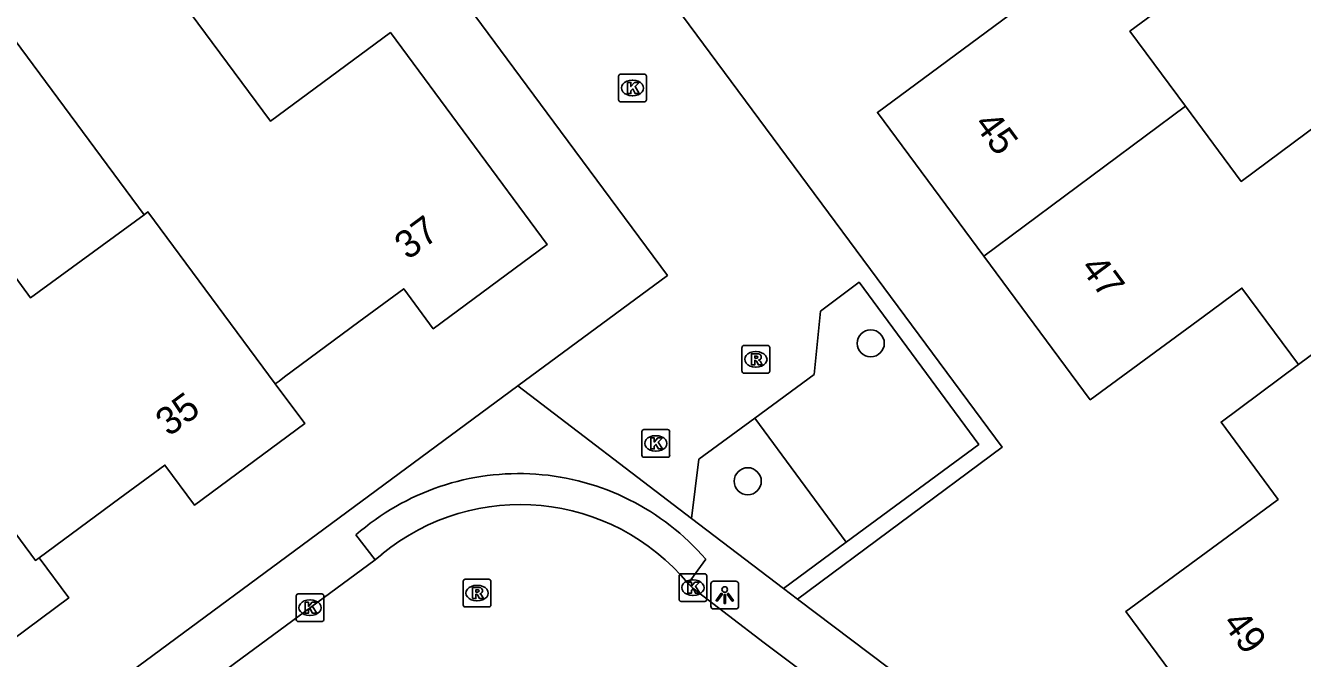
# Model space of a CAD drawing. Extents: x 163427 to 164190, y 380331 to 381641.
# Drawn here: x 163858.59 to 163904.63, y 381208.88 to 381231.71 of the extents above; entities that cross this region are included whole.
import ezdxf

# ---------------------------------------------------------------- set-up
doc = ezdxf.new("R2010")
doc.units = 0
for name, color, linetype in [('IMGEO_Boom', 7, 'Continuous'), ('IMGEO_Groenvoorziening', 7, 'Continuous'), ('IMGEO_Kolk', 7, 'Continuous'), ('IMGEO_Lichtpunt', 7, 'Continuous'), ('IMGEO_Muur', 7, 'Continuous'), ('IMGEO_Pand', 7, 'Continuous'), ('IMGEO_Pand_nummerreeks', 7, 'Continuous'), ('IMGEO_Rijbaan_lokaal_open', 7, 'Continuous'), ('IMGEO_Rioolput', 7, 'Continuous'), ('IMGEO_Voetpad_open', 7, 'Continuous')]:
    doc.layers.add(name, color=color, linetype=linetype)

msp = doc.modelspace()

# ---------------------------------------------------------------- linework, layer by layer
at = {"layer": 'IMGEO_Boom'}
for centre in [(163889.062, 381220.25), (163884.628, 381215.275)]:
    msp.add_circle(centre, 0.489, dxfattribs=at)
at = {"layer": 'IMGEO_Groenvoorziening'}
msp.add_lwpolyline([(163888.175, 381213.074), (163884.88, 381217.553)], dxfattribs=at)
at = {"layer": 'IMGEO_Kolk'}
for p, q in [((163879.973, 381229.035), (163879.973, 381229.887)), ((163880.048, 381229.961), (163880.9, 381229.961)), ((163880.974, 381229.887), (163880.974, 381229.035)), ((163880.461, 381229.741), (163880.486, 381229.741)), ((163880.9, 381228.961), (163880.048, 381228.961)), ((163880.484, 381229.181), (163880.459, 381229.181)), ((163880.812, 381216.213), (163880.812, 381217.065)), ((163880.887, 381217.139), (163881.739, 381217.139)), ((163881.813, 381217.065), (163881.813, 381216.213)), ((163881.3, 381216.919), (163881.325, 381216.919)), ((163881.739, 381216.139), (163880.887, 381216.139)), ((163881.323, 381216.359), (163881.298, 381216.359)), ((163882.226, 381211.938), (163883.078, 381211.938)), ((163882.151, 381211.012), (163882.151, 381211.864)), ((163882.639, 381211.718), (163882.664, 381211.718)), ((163883.152, 381211.864), (163883.152, 381211.012)), ((163868.347, 381210.287), (163868.347, 381211.139)), ((163868.422, 381211.213), (163869.274, 381211.213)), ((163868.835, 381210.993), (163868.86, 381210.993)), ((163869.348, 381211.139), (163869.348, 381210.287)), ((163882.662, 381211.158), (163882.637, 381211.158)), ((163883.078, 381210.938), (163882.226, 381210.938)), ((163869.274, 381210.213), (163868.422, 381210.213)), ((163868.858, 381210.433), (163868.833, 381210.433))]:
    msp.add_line(p, q, dxfattribs=at)
for points in [[(163879.973, 381229.035), (163879.973, 381229.887)], [(163880.048, 381229.961), (163880.9, 381229.961)], [(163880.974, 381229.887), (163880.974, 381229.035)], [(163880.294, 381229.661), (163880.417, 381229.661), (163880.417, 381229.51), (163880.547, 381229.661), (163880.711, 381229.661), (163880.565, 381229.51), (163880.718, 381229.261), (163880.566, 381229.261), (163880.481, 381229.425), (163880.417, 381229.358), (163880.417, 381229.261), (163880.294, 381229.261), (163880.294, 381229.661)], [(163880.9, 381228.961), (163880.048, 381228.961)], [(163880.812, 381216.213), (163880.812, 381217.065)], [(163880.887, 381217.139), (163881.739, 381217.139)], [(163881.813, 381217.065), (163881.813, 381216.213)], [(163881.133, 381216.839), (163881.256, 381216.839), (163881.256, 381216.688), (163881.386, 381216.839), (163881.55, 381216.839), (163881.404, 381216.688), (163881.557, 381216.439), (163881.405, 381216.439), (163881.32, 381216.603), (163881.256, 381216.536), (163881.256, 381216.439), (163881.133, 381216.439), (163881.133, 381216.839)], [(163881.739, 381216.139), (163880.887, 381216.139)], [(163882.226, 381211.938), (163883.078, 381211.938)], [(163882.151, 381211.012), (163882.151, 381211.864)], [(163882.472, 381211.638), (163882.595, 381211.638), (163882.595, 381211.487), (163882.725, 381211.638), (163882.889, 381211.638), (163882.743, 381211.487), (163882.896, 381211.238), (163882.744, 381211.238), (163882.659, 381211.402), (163882.595, 381211.335), (163882.595, 381211.238), (163882.472, 381211.238), (163882.472, 381211.638)], [(163883.152, 381211.864), (163883.152, 381211.012)], [(163868.347, 381210.287), (163868.347, 381211.139)], [(163868.422, 381211.213), (163869.274, 381211.213)], [(163869.348, 381211.139), (163869.348, 381210.287)], [(163868.668, 381210.913), (163868.791, 381210.913), (163868.791, 381210.762), (163868.921, 381210.913), (163869.085, 381210.913), (163868.939, 381210.762), (163869.092, 381210.513), (163868.94, 381210.513), (163868.855, 381210.677), (163868.791, 381210.61), (163868.791, 381210.513), (163868.668, 381210.513), (163868.668, 381210.913)], [(163883.078, 381210.938), (163882.226, 381210.938)], [(163869.274, 381210.213), (163868.422, 381210.213)]]:
    msp.add_lwpolyline(points, dxfattribs=at)
for centre, start, end in [((163880.05, 381229.885), 91.552, 178.448), ((163880.05, 381229.885), 91.552, 178.448), ((163880.898, 381229.885), 1.552, 88.448), ((163880.898, 381229.885), 1.552, 88.448), ((163880.05, 381229.037), 181.552, 268.448), ((163880.05, 381229.037), 181.552, 268.448), ((163880.898, 381229.037), 271.552, 358.448), ((163880.898, 381229.037), 271.552, 358.448), ((163880.889, 381217.063), 91.552, 178.448), ((163880.889, 381217.063), 91.552, 178.448), ((163881.737, 381217.063), 1.552, 88.448), ((163881.737, 381217.063), 1.552, 88.448), ((163880.889, 381216.215), 181.552, 268.448), ((163880.889, 381216.215), 181.552, 268.448), ((163881.737, 381216.215), 271.552, 358.448), ((163881.737, 381216.215), 271.552, 358.448), ((163882.228, 381211.862), 91.552, 178.448), ((163882.228, 381211.862), 91.552, 178.448), ((163883.076, 381211.862), 1.552, 88.448), ((163883.076, 381211.862), 1.552, 88.448), ((163868.424, 381211.137), 91.552, 178.448), ((163868.424, 381211.137), 91.552, 178.448), ((163869.272, 381211.137), 1.552, 88.448), ((163869.272, 381211.137), 1.552, 88.448), ((163882.228, 381211.014), 181.552, 268.448), ((163882.228, 381211.014), 181.552, 268.448), ((163883.076, 381211.014), 271.552, 358.448), ((163883.076, 381211.014), 271.552, 358.448), ((163868.424, 381210.289), 181.552, 268.448), ((163868.424, 381210.289), 181.552, 268.448), ((163869.272, 381210.289), 271.552, 358.448), ((163869.272, 381210.289), 271.552, 358.448)]:
    msp.add_arc(centre, 0.0765, start, end, dxfattribs=at)
for centre, major_axis, ratio, start_param, end_param in [((163880.46, 381229.461), (-0.387, 0.002), 0.722429, 4.712389, 7.853982), ((163880.485, 381229.461), (-0.39, 0.002), 0.717154, 1.570796, 4.712389), ((163881.299, 381216.639), (-0.387, 0.002), 0.722429, 4.712389, 7.853982), ((163881.324, 381216.639), (-0.39, 0.002), 0.717154, 1.570796, 4.712389), ((163882.638, 381211.438), (-0.387, 0.002), 0.722429, 4.712389, 7.853982), ((163882.663, 381211.438), (-0.39, 0.002), 0.717154, 1.570796, 4.712389), ((163868.834, 381210.713), (-0.387, 0.002), 0.722429, 4.712389, 7.853982), ((163868.859, 381210.713), (-0.39, 0.002), 0.717154, 1.570796, 4.712389)]:
    msp.add_ellipse(centre, major_axis=major_axis, ratio=ratio, start_param=start_param, end_param=end_param, dxfattribs=at)
at = {"layer": 'IMGEO_Lichtpunt'}
for p, q in [((163883.3, 381211.572), (163883.3, 381210.765)), ((163883.3, 381211.572), (163883.3, 381210.765)), ((163884.202, 381211.667), (163883.394, 381211.667)), ((163884.202, 381211.667), (163883.394, 381211.667)), ((163884.296, 381210.765), (163884.296, 381211.572)), ((163884.296, 381210.765), (163884.296, 381211.572)), ((163883.394, 381210.671), (163884.202, 381210.671)), ((163883.394, 381210.671), (163884.202, 381210.671))]:
    msp.add_line(p, q, dxfattribs=at)
for points in [[(163883.674, 381211.236), (163883.713, 381211.208), (163883.525, 381210.946), (163883.487, 381210.973), (163883.674, 381211.236)], [(163883.776, 381211.188), (163883.823, 381211.188), (163883.823, 381210.866), (163883.776, 381210.866), (163883.776, 381211.188)], [(163883.886, 381211.208), (163883.924, 381211.235), (163884.111, 381210.973), (163884.072, 381210.945), (163883.886, 381211.208)]]:
    msp.add_lwpolyline(points, dxfattribs=at)
msp.add_circle((163883.799, 381211.37), 0.0994, dxfattribs=at)
for centre, start, end in [((163883.394, 381211.572), 90, 180), ((163883.394, 381211.572), 90, 180), ((163884.202, 381211.572), 0, 90), ((163884.202, 381211.572), 0, 90), ((163883.394, 381210.765), 180, 270), ((163883.394, 381210.765), 180, 270), ((163884.202, 381210.765), 270, 0), ((163884.202, 381210.765), 270, 360)]:
    msp.add_arc(centre, 0.0946, start, end, dxfattribs=at)
at = {"layer": 'IMGEO_Muur'}
msp.add_lwpolyline([(163860.96, 381250.771), (163877.641, 381228.227)], dxfattribs=at)
at = {"layer": 'IMGEO_Pand'}
for points in [[(163862.869, 381224.888), (163852.872, 381238.397), (163856.439, 381241.037), (163860.006, 381243.677), (163861.386, 381241.813), (163858.81, 381239.907), (163867.428, 381228.261), (163871.747, 381231.458), (163877.4, 381223.819), (163873.29, 381220.778), (163872.225, 381222.218), (163870.608, 381221.021), (163867.926, 381219.036), (163867.729, 381218.89), (163867.592, 381218.789)], [(163897.33, 381238.837), (163901.218, 381233.59), (163898.407, 381231.507), (163900.412, 381228.801)], [(163893.141, 381223.396), (163889.304, 381228.577), (163894.325, 381232.294), (163892.207, 381235.154)], [(163854.199, 381218.554), (163847.174, 381228.17), (163851.743, 381231.509), (163858.769, 381221.892), (163862.869, 381224.888)], [(163900.412, 381228.801), (163893.141, 381223.396)], [(163900.412, 381228.801), (163902.419, 381226.093), (163905.23, 381228.176), (163909.118, 381222.931), (163906.302, 381220.836)], [(163862.869, 381224.888), (163863.005, 381224.988), (163867.592, 381218.789)], [(163893.141, 381223.396), (163896.977, 381218.215), (163901.045, 381221.212), (163902.447, 381222.245), (163904.482, 381219.482)], [(163906.302, 381220.836), (163904.482, 381219.482)], [(163904.482, 381219.482), (163901.694, 381217.409), (163903.749, 381214.62), (163902.33, 381213.575), (163898.262, 381210.578), (163902.096, 381205.4)], [(163859.081, 381212.518), (163858.944, 381212.417), (163854.336, 381218.655), (163854.199, 381218.554)], [(163867.592, 381218.789), (163868.654, 381217.354), (163864.684, 381214.411), (163863.614, 381215.861), (163861.988, 381214.662), (163859.081, 381212.518)], [(163859.081, 381212.518), (163860.151, 381211.069), (163856.057, 381208.028), (163854.997, 381209.469), (163853.371, 381208.274), (163850.165, 381205.918), (163848.469, 381208.26)]]:
    msp.add_lwpolyline(points, dxfattribs=at)
at = {"layer": 'IMGEO_Rijbaan_lokaal_open'}
for points in [[(163871.192, 381212.44), (163866.121, 381208.698), (163863.127, 381206.47), (163857.562, 381202.374), (163854.549, 381200.154), (163836.589, 381186.888)], [(163871.442, 381212.645), (163871.192, 381212.44)], [(163902.32, 381196.718), (163891.228, 381204.941), (163885.22, 381209.452), (163882.652, 381211.418), (163882.481, 381211.582)]]:
    msp.add_lwpolyline(points, dxfattribs=at)
msp.add_arc((163876.429, 381206.584), 7.849, 39.5491, 129.4502, dxfattribs=at)
at = {"layer": 'IMGEO_Rioolput'}
for p, q in [((163884.421, 381219.246), (163884.421, 381220.098)), ((163884.496, 381220.172), (163885.348, 381220.172)), ((163884.909, 381219.952), (163884.934, 381219.952)), ((163885.422, 381220.098), (163885.422, 381219.246)), ((163884.932, 381219.392), (163884.907, 381219.392)), ((163885.348, 381219.172), (163884.496, 381219.172)), ((163874.368, 381210.814), (163874.368, 381211.666)), ((163874.443, 381211.74), (163875.295, 381211.74)), ((163874.856, 381211.52), (163874.881, 381211.52)), ((163875.369, 381211.666), (163875.369, 381210.814)), ((163875.295, 381210.74), (163874.443, 381210.74)), ((163874.879, 381210.96), (163874.854, 381210.96))]:
    msp.add_line(p, q, dxfattribs=at)
for points in [[(163884.421, 381219.246), (163884.421, 381220.098)], [(163884.496, 381220.172), (163885.348, 381220.172)], [(163885.01, 381219.87), (163884.758, 381219.872), (163884.758, 381219.472)], [(163884.936, 381219.791), (163884.882, 381219.791), (163884.882, 381219.71)], [(163885.422, 381220.098), (163885.422, 381219.246)], [(163884.758, 381219.472), (163884.882, 381219.472), (163884.882, 381219.634), (163884.893, 381219.634)], [(163884.882, 381219.71), (163884.934, 381219.71)], [(163884.94, 381219.605), (163885.011, 381219.472), (163885.151, 381219.472), (163885.086, 381219.598)], [(163885.348, 381219.172), (163884.496, 381219.172)], [(163874.368, 381210.814), (163874.368, 381211.666)], [(163874.443, 381211.74), (163875.295, 381211.74)], [(163874.957, 381211.438), (163874.705, 381211.44), (163874.705, 381211.04)], [(163875.369, 381211.666), (163875.369, 381210.814)], [(163874.705, 381211.04), (163874.829, 381211.04), (163874.829, 381211.202), (163874.84, 381211.202)], [(163874.883, 381211.359), (163874.829, 381211.359), (163874.829, 381211.278)], [(163874.829, 381211.278), (163874.881, 381211.278)], [(163874.887, 381211.173), (163874.958, 381211.04), (163875.098, 381211.04), (163875.033, 381211.166)], [(163875.295, 381210.74), (163874.443, 381210.74)]]:
    msp.add_lwpolyline(points, dxfattribs=at)
for centre, radius, start, end in [((163884.498, 381220.096), 0.0765, 91.552, 178.448), ((163884.498, 381220.096), 0.0765, 91.552, 178.448), ((163884.942, 381219.695), 0.0964, 77.0061, 93.1865), ((163884.956, 381219.752), 0.0378, 276.6634, 79.6772), ((163885.009, 381219.76), 0.109, 350.3612, 89.416), ((163885.007, 381219.76), 0.112, 277.5842, 350.9817), ((163885.346, 381220.096), 0.0765, 1.552, 88.448), ((163885.346, 381220.096), 0.0765, 1.552, 88.448), ((163884.892, 381219.581), 0.0533, 26.0293, 88.6989), ((163884.918, 381219.899), 0.19, 274.7715, 282.9687), ((163884.991, 381219.545), 0.108, 29.5134, 73.7905), ((163884.498, 381219.248), 0.0765, 181.552, 268.448), ((163884.498, 381219.248), 0.0765, 181.552, 268.448), ((163885.346, 381219.248), 0.0765, 271.552, 358.448), ((163885.346, 381219.248), 0.0765, 271.552, 358.448), ((163874.445, 381211.664), 0.0765, 91.552, 178.448), ((163874.445, 381211.664), 0.0765, 91.552, 178.448), ((163874.956, 381211.328), 0.109, 350.3612, 89.416), ((163875.293, 381211.664), 0.0765, 1.552, 88.448), ((163875.293, 381211.664), 0.0765, 1.552, 88.448), ((163874.839, 381211.149), 0.0533, 26.0293, 88.6989), ((163874.865, 381211.467), 0.19, 274.7715, 282.9687), ((163874.889, 381211.263), 0.0964, 77.0061, 93.1865), ((163874.903, 381211.32), 0.0378, 276.6634, 79.6772), ((163874.954, 381211.328), 0.112, 277.5842, 350.9817), ((163874.938, 381211.113), 0.108, 29.5134, 73.7905), ((163874.445, 381210.816), 0.0765, 181.552, 268.448), ((163874.445, 381210.816), 0.0765, 181.552, 268.448), ((163875.293, 381210.816), 0.0765, 271.552, 358.448), ((163875.293, 381210.816), 0.0765, 271.552, 358.448)]:
    msp.add_arc(centre, radius, start, end, dxfattribs=at)
for centre, major_axis, ratio, start_param, end_param in [((163884.908, 381219.672), (-0.387, 0.002), 0.722429, 4.712389, 7.853982), ((163884.933, 381219.672), (-0.39, 0.002), 0.717154, 1.570796, 4.712389), ((163874.855, 381211.24), (-0.387, 0.002), 0.722429, 4.712389, 7.853982), ((163874.88, 381211.24), (-0.39, 0.002), 0.717154, 1.570796, 4.712389)]:
    msp.add_ellipse(centre, major_axis=major_axis, ratio=ratio, start_param=start_param, end_param=end_param, dxfattribs=at)
at = {"layer": 'IMGEO_Voetpad_open'}
for points in [[(163886.426, 381211.021), (163893.805, 381216.507), (163868.994, 381250), (163867.561, 381251.934), (163874.395, 381256.997)], [(163876.336, 381218.714), (163881.73, 381222.7), (163877.641, 381228.227), (163860.96, 381250.771)], [(163884.88, 381217.553), (163887.019, 381219.126), (163887.248, 381221.407), (163888.645, 381222.454), (163892.954, 381216.606), (163888.175, 381213.074)], [(163835.008, 381188.174), (163876.336, 381218.714)], [(163876.336, 381218.714), (163882.603, 381213.933)], [(163882.603, 381213.933), (163882.866, 381216.071), (163884.88, 381217.553)], [(163885.917, 381211.405), (163882.603, 381213.933)], [(163871.192, 381212.44), (163870.502, 381213.337)], [(163888.175, 381213.074), (163885.917, 381211.405)], [(163883.113, 381212.461), (163882.481, 381211.582)], [(163885.917, 381211.405), (163886.426, 381211.021)], [(163905.272, 381196.785), (163886.426, 381211.021)]]:
    msp.add_lwpolyline(points, dxfattribs=at)
msp.add_arc((163876.374, 381206.659), 8.893, 40.7296, 131.3233, dxfattribs=at)

# ---------------------------------------------------------------- texts
at = {"layer": 'IMGEO_Pand_nummerreeks'}
for s, rotation, p in [('45', 306.5197, (163892.756, 381228.15)), ('37', 36.5031, (163872.374, 381223.233)), ('47', 306.5201, (163896.591, 381222.969)), ('35', 36.549, (163863.759, 381216.862)), ('49', 306.5201, (163901.712, 381210.153))]:
    msp.add_text(s, height=1, rotation=rotation, dxfattribs=at).set_placement(p)

doc.saveas('drawing.dxf')
